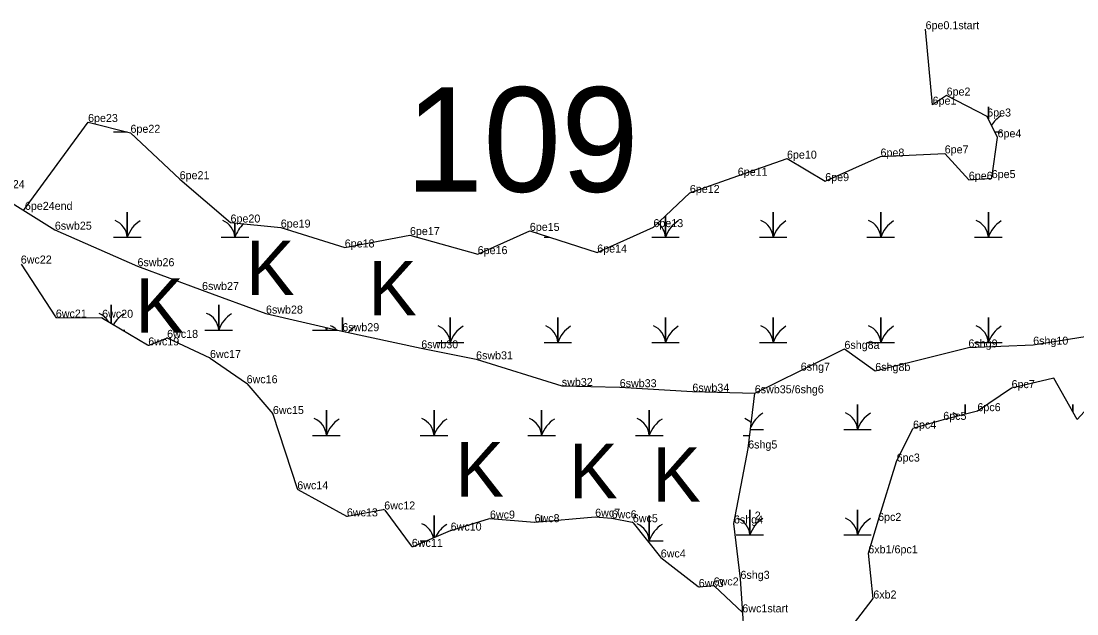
# Model space of a CAD drawing. Extents: x 2072529 to 2268796, y 436423 to 470406.
# Drawn here: x 2142381 to 2143041, y 445096 to 445467 of the extents above; entities that cross this region are included whole.
import ezdxf

# ---------------------------------------------------------------- set-up
doc = ezdxf.new("R2010")
doc.units = 0
for name, color, linetype in [('Default', 7, 'Continuous'), ('Exist Environmental Wetland Boundary', 7, 'Continuous'), ('Exist Environmental Wetland Boundary Cogo Comment', 7, 'Continuous'), ('Exist Hydro Jurisdictional Stream or Body of Water NEU Mitigable', 7, 'Continuous'), ('Exist Hydro Jurisdictional Stream or Body of Water NEU Mitigable Cogo Comment', 7, 'Continuous'), ('Exist Hydro Swamp or Marsh', 7, 'Continuous'), ('Old_Level_20', 7, 'Continuous')]:
    doc.layers.add(name, color=color, linetype=linetype)

msp = doc.modelspace()

# ---------------------------------------------------------------- linework, layer by layer
at = {"layer": 'Exist Environmental Wetland Boundary'}
for p, q in [((2142380.9, 445314.95), (2142402.29, 445281.96)), ((2142403.13, 445281.51), (2142431.26, 445281.39)), ((2142431.77, 445281.25), (2142459.91, 445264.4)), ((2142460.8, 445264.32), (2142471.73, 445268.67)), ((2142472.53, 445268.64), (2142498.84, 445256.3)), ((2142498.98, 445256.22), (2142521.68, 445240.57)), ((2142521.87, 445240.4), (2142538.07, 445221.42)), ((2142538.26, 445221.08), (2142553.31, 445174.62)), ((2142553.79, 445174.05), (2142584.11, 445157.47)), ((2142584.77, 445157.37), (2142607.16, 445161.5)), ((2142608.15, 445161.11), (2142624.54, 445138.88)), ((2142649.31, 445148.43), (2142673.63, 445155.89)), ((2142674.01, 445155.93), (2142701.6, 445153.69)), ((2142701.77, 445153.69), (2142739.46, 445157.08)), ((2142739.65, 445157.08), (2142749.79, 445156.1)), ((2142749.88, 445156.09), (2142762.71, 445153.68)), ((2142763.3, 445153.32), (2142780.46, 445131.73)), ((2142625.74, 445138.55), (2142649.22, 445148.39)), ((2142780.62, 445131.56), (2142803.94, 445113.41)), ((2142804.66, 445113.2), (2142813.12, 445114.12)), ((2142813.91, 445113.85), (2142831.74, 445097.07))]:
    msp.add_line(p, q, dxfattribs=at)
for points in [[(2142382.4, 445348.38), (2142422.74, 445403.71), (2142449.23, 445396.97), (2142479.96, 445367.96), (2142511.74, 445340.9), (2142543.13, 445337.76), (2142583.09, 445325.33), (2142623.83, 445333.07), (2142666.17, 445321.15), (2142698.74, 445335.67), (2142740.85, 445322.15), (2142775.96, 445338.03), (2142798.71, 445359.37), (2142828.66, 445370.13), (2142859.41, 445380.81), (2142883.3, 445366.78), (2142917.83, 445382.12), (2142957.94, 445384.11), (2142972.99, 445367.64), (2142987.32, 445368.67), (2142990.96, 445394.11), (2142984.48, 445407.14), (2142959.14, 445420.22), (2142950.4, 445414.53), (2142945.99, 445461.67)], [(2143092.67, 445278.13), (2143099.33, 445253.06), (2143072.13, 445243.2), (2143047.3, 445225.02), (2143040.73, 445217.84), (2143026.08, 445243.67), (2142999.71, 445237.43), (2142978.38, 445223.03), (2142957.04, 445217.6), (2142938.12, 445212.12)], [(2142891.28, 445077.43), (2142913.33, 445105.99), (2142910.22, 445134.22), (2142916.33, 445154.47), (2142927.9, 445191.55), (2142938.12, 445212.12)]]:
    msp.add_lwpolyline(points, dxfattribs=at)
for centre, start, end in [((2142403.13, 445282.5), 212.97092, 269.76839), ((2142431.25, 445280.39), 59.08775, 89.76839), ((2142460.43, 445265.25), 239.08775, 291.66395), ((2142472.1, 445267.74), 64.87754, 111.66395), ((2142498.41, 445255.4), 55.4131, 64.87755), ((2142521.11, 445239.75), 40.48576, 55.4131), ((2142537.31, 445220.77), 17.95189, 40.48576), ((2142554.27, 445174.93), 197.95189, 241.3358), ((2142607.34, 445160.52), 36.41128, 100.45739), ((2142584.59, 445158.35), 241.3358, 280.45739), ((2142673.93, 445154.93), 85.37077, 107.04974), ((2142701.69, 445154.69), 265.37077, 275.13262), ((2142739.55, 445156.08), 84.50969, 95.13262), ((2142749.69, 445155.11), 79.35578, 84.50969), ((2142762.52, 445152.7), 38.47106, 79.35578), ((2142649.61, 445147.47), 107.04974, 112.73399), ((2142625.35, 445139.47), 216.41127, 292.73399), ((2142781.24, 445132.35), 218.47106, 232.09177), ((2142804.55, 445114.2), 232.09177, 276.18957), ((2142813.22, 445113.12), 46.73492, 96.18957)]:
    msp.add_arc(centre, 1, start, end, dxfattribs=at)
at = {"layer": 'Exist Hydro Jurisdictional Stream or Body of Water NEU Mitigable'}
for points in [[(2142360.11, 445362.37), (2142401.98, 445336.44), (2142453.62, 445313.6), (2142493.93, 445298.74), (2142533.89, 445284.02), (2142581.58, 445273.02), (2142630.92, 445262.32), (2142665.14, 445255.43)], [(2142845.68, 445032.46), (2142833.82, 445065.8), (2142830.34, 445118.29), (2142826.25, 445152.85), (2142835.15, 445199.72), (2142839.27, 445234.22), (2142868.02, 445248.35), (2142895.3, 445261.95), (2142914.55, 445248.15), (2142972.75, 445262.87), (2143013.21, 445264.58), (2143052.07, 445270.71), (2143139.23, 445286.64)], [(2142665.14, 445255.43), (2142718.69, 445238.77), (2142754.89, 445238.01), (2142800.28, 445235.23), (2142839.27, 445234.22)]]:
    msp.add_lwpolyline(points, dxfattribs=at)
at = {"layer": 'Exist Hydro Swamp or Marsh'}
for points in [[(2142985.22, 445405.66), (2142985.22, 445413.26), (2142985.22, 445405.66)], [(2142438.62, 445397.48), (2142447.22, 445397.48)], [(2142989.29, 445397.48), (2142993.82, 445397.48)], [(2142438.62, 445331.68), (2142447.22, 445331.68), (2142447.22, 445347.46), (2142447.22, 445331.68), (2142455.82, 445331.68)], [(2142774.87, 445331.68), (2142783.47, 445331.68), (2142783.47, 445345.08)], [(2142783.47, 445345.08), (2142783.47, 445331.68), (2142792.07, 445331.68)], [(2142842.12, 445331.68), (2142850.72, 445331.68), (2142850.72, 445347.46), (2142850.72, 445331.68), (2142859.32, 445331.68)], [(2142909.37, 445331.68), (2142917.97, 445331.68), (2142917.97, 445347.46), (2142917.97, 445331.68), (2142926.57, 445331.68)], [(2142976.62, 445331.68), (2142985.22, 445331.68), (2142985.22, 445347.46), (2142985.22, 445331.68), (2142993.82, 445331.68)], [(2142505.87, 445331.68), (2142514.47, 445331.68), (2142514.47, 445340.62)], [(2142514.47, 445340.62), (2142514.47, 445331.68), (2142523.07, 445331.68)], [(2142707.62, 445331.68), (2142711.16, 445331.68)], [(2142437.12, 445278.04), (2142437.12, 445289.47), (2142437.12, 445278.04)], [(2142495.77, 445273.69), (2142504.37, 445273.69), (2142504.37, 445289.47), (2142504.37, 445273.69), (2142512.97, 445273.69)], [(2142581.72, 445272.99), (2142581.72, 445281.66), (2142581.72, 445272.99)], [(2142640.37, 445265.88), (2142648.97, 445265.88), (2142648.97, 445281.66), (2142648.97, 445265.88), (2142657.57, 445265.88)], [(2142707.62, 445265.88), (2142716.22, 445265.88), (2142716.22, 445281.66), (2142716.22, 445265.88), (2142724.82, 445265.88)], [(2142774.87, 445265.88), (2142783.47, 445265.88), (2142783.47, 445281.66), (2142783.47, 445265.88), (2142792.07, 445265.88)], [(2142842.12, 445265.88), (2142850.72, 445265.88), (2142850.72, 445281.66), (2142850.72, 445265.88), (2142859.32, 445265.88)], [(2142909.37, 445265.88), (2142917.97, 445265.88), (2142917.97, 445281.66), (2142917.97, 445265.88), (2142926.57, 445265.88)], [(2142976.62, 445265.88), (2142985.22, 445265.88), (2142985.22, 445281.66), (2142985.22, 445265.88), (2142993.82, 445265.88)], [(2142444.4, 445273.69), (2142445.72, 445273.69)], [(2142563.02, 445273.69), (2142571.62, 445273.69), (2142571.62, 445275.32)], [(2142571.62, 445275.32), (2142571.62, 445273.69), (2142578.7, 445273.69)], [(2142894.87, 445211.51), (2142903.47, 445211.51), (2142903.47, 445227.29), (2142903.47, 445211.51), (2142912.07, 445211.51)], [(2142970.72, 445221.08), (2142970.72, 445227.29), (2142970.72, 445221.08)], [(2143037.97, 445222.71), (2143037.97, 445227.29), (2143037.97, 445222.71)], [(2142563.02, 445207.89), (2142571.62, 445207.89), (2142571.62, 445223.67), (2142571.62, 445207.89), (2142580.22, 445207.89)], [(2142630.27, 445207.89), (2142638.87, 445207.89), (2142638.87, 445223.67), (2142638.87, 445207.89), (2142647.47, 445207.89)], [(2142697.52, 445207.89), (2142706.12, 445207.89), (2142706.12, 445223.67), (2142706.12, 445207.89), (2142714.72, 445207.89)], [(2142764.77, 445207.89), (2142773.37, 445207.89), (2142773.37, 445223.67), (2142773.37, 445207.89), (2142781.97, 445207.89)], [(2142836.56, 445211.51), (2142844.82, 445211.51)], [(2142832.02, 445207.89), (2142836.12, 445207.89)], [(2142827.62, 445145.71), (2142836.22, 445145.71), (2142836.22, 445161.49), (2142836.22, 445145.71), (2142844.82, 445145.71)], [(2142894.87, 445145.71), (2142903.47, 445145.71), (2142903.47, 445161.49), (2142903.47, 445145.71), (2142912.07, 445145.71)], [(2142638.87, 445144.06), (2142638.87, 445157.87), (2142638.87, 445144.06)], [(2142706.12, 445154.08), (2142706.12, 445157.87), (2142706.12, 445154.08)], [(2142772.23, 445142.09), (2142773.37, 445142.09), (2142773.37, 445157.87), (2142773.37, 445142.09), (2142781.97, 445142.09)], [(2142630.27, 445142.09), (2142634.17, 445142.09)]]:
    msp.add_lwpolyline(points, dxfattribs=at)
for centre, radius, start, end in [((2143003.46, 445391.42), 19.22, 122.12745, 147.76598), ((2142434.95, 445330.79), 12.3, 4.14034, 67.53497), ((2142465.46, 445325.62), 19.22, 122.12745, 161.62219), ((2142502.2, 445330.79), 12.3, 4.14034, 67.53497), ((2142532.71, 445325.62), 19.22, 131.26844, 161.62219), ((2142771.2, 445330.79), 12.3, 4.14034, 52.66995), ((2142801.71, 445325.62), 19.22, 122.12745, 161.62219), ((2142838.45, 445330.79), 12.3, 4.14034, 67.53497), ((2142868.96, 445325.62), 19.22, 122.12745, 161.62219), ((2142905.7, 445330.79), 12.3, 4.14034, 67.53497), ((2142936.21, 445325.62), 19.22, 122.12745, 161.62219), ((2142972.95, 445330.79), 12.3, 4.14034, 67.53497), ((2143003.46, 445325.62), 19.22, 122.12745, 161.62219), ((2142424.86, 445272.8), 12.3, 30.50388, 67.53497), ((2142455.36, 445267.63), 19.22, 122.12745, 150.3865), ((2142492.11, 445272.8), 12.3, 4.14034, 67.53497), ((2142522.61, 445267.63), 19.22, 122.12745, 161.62219), ((2142559.36, 445272.8), 12.3, 4.14034, 12.09595), ((2142589.86, 445267.63), 19.22, 156.83207, 161.62219), ((2142569.45, 445264.99), 12.3, 46.08996, 67.53497), ((2142599.96, 445259.82), 19.22, 122.12745, 139.82345), ((2142636.7, 445264.99), 12.3, 4.14034, 67.53497), ((2142667.21, 445259.82), 19.22, 122.12745, 161.62219), ((2142703.95, 445264.99), 12.3, 4.14034, 67.53497), ((2142734.46, 445259.82), 19.22, 122.12745, 161.62219), ((2142771.2, 445264.99), 12.3, 4.14034, 67.53497), ((2142801.71, 445259.82), 19.22, 122.12745, 161.62219), ((2142838.45, 445264.99), 12.3, 4.14034, 67.53497), ((2142868.96, 445259.82), 19.22, 122.12745, 161.62219), ((2142905.7, 445264.99), 12.3, 4.14034, 67.53497), ((2142936.21, 445259.82), 19.22, 122.12745, 161.62219), ((2142972.95, 445264.99), 12.3, 4.14034, 67.53497), ((2143003.46, 445259.82), 19.22, 122.12745, 161.62219), ((2142559.36, 445207), 12.3, 4.14034, 67.53497), ((2142589.86, 445201.83), 19.22, 122.12745, 161.62219), ((2142626.61, 445207), 12.3, 4.14034, 67.53497), ((2142657.11, 445201.83), 19.22, 122.12745, 161.62219), ((2142693.86, 445207), 12.3, 4.14034, 67.53497), ((2142724.36, 445201.83), 19.22, 122.12745, 161.62219), ((2142761.11, 445207), 12.3, 4.14034, 67.53497), ((2142791.61, 445201.83), 19.22, 122.12745, 161.62219), ((2142828.36, 445207), 12.3, 44.98177, 67.53497), ((2142854.46, 445205.45), 19.22, 122.12745, 157.4262), ((2142891.21, 445210.62), 12.3, 4.14034, 67.53497), ((2142921.71, 445205.45), 19.22, 122.12745, 161.62219), ((2142958.46, 445210.62), 12.3, 49.6148, 67.53497), ((2142626.61, 445141.2), 12.3, 12.88474, 67.53497), ((2142657.11, 445136.03), 19.22, 122.12745, 153.96221), ((2142761.11, 445141.2), 12.3, 4.14034, 67.53497), ((2142791.61, 445136.03), 19.22, 122.12745, 161.62219), ((2142823.96, 445144.82), 12.3, 4.14034, 67.53497), ((2142854.46, 445139.65), 19.22, 122.12745, 161.62219), ((2142891.21, 445144.82), 12.3, 4.14034, 67.53497), ((2142921.71, 445139.65), 19.22, 122.12745, 161.62219)]:
    msp.add_arc(centre, radius, start, end, dxfattribs=at)
at = {"layer": 'Old_Level_20'}
for p, q in [((2142945.65, 445461.33), (2142945.65, 445461.33)), ((2142959.14, 445420.22), (2142959.14, 445420.22)), ((2142950.4, 445414.53), (2142950.4, 445414.53)), ((2142422.74, 445403.71), (2142422.74, 445403.71)), ((2142984.48, 445407.14), (2142984.48, 445407.14)), ((2142449.23, 445396.97), (2142449.23, 445396.97)), ((2142990.96, 445394.11), (2142990.96, 445394.11)), ((2142957.94, 445384.11), (2142957.94, 445384.11)), ((2142859.41, 445380.81), (2142859.41, 445380.81)), ((2142917.83, 445382.12), (2142917.83, 445382.12)), ((2142828.66, 445370.13), (2142828.66, 445370.13)), ((2142479.96, 445367.96), (2142479.96, 445367.96)), ((2142883.3, 445366.78), (2142883.3, 445366.78)), ((2142972.99, 445367.64), (2142972.99, 445367.64)), ((2142987.32, 445368.67), (2142987.32, 445368.67)), ((2142798.71, 445359.37), (2142798.71, 445359.37)), ((2142382.4, 445348.38), (2142382.4, 445348.38)), ((2142511.74, 445340.9), (2142511.74, 445340.9)), ((2142543.13, 445337.76), (2142543.13, 445337.76)), ((2142775.96, 445338.03), (2142775.96, 445338.03)), ((2142401.98, 445336.44), (2142401.98, 445336.44)), ((2142623.83, 445333.07), (2142623.83, 445333.07)), ((2142698.74, 445335.67), (2142698.74, 445335.67)), ((2142583.09, 445325.33), (2142583.09, 445325.33)), ((2142666.17, 445321.15), (2142666.17, 445321.15)), ((2142740.85, 445322.15), (2142740.85, 445322.15)), ((2142453.62, 445313.6), (2142453.62, 445313.6)), ((2142493.93, 445298.74), (2142493.93, 445298.74)), ((2142533.89, 445284.02), (2142533.89, 445284.02)), ((2142402.59, 445281.51), (2142402.59, 445281.51)), ((2142431.53, 445281.39), (2142431.53, 445281.39)), ((2142581.58, 445273.02), (2142581.58, 445273.02)), ((2142460.34, 445264.14), (2142460.34, 445264.14)), ((2142472.13, 445268.83), (2142472.13, 445268.83)), ((2143013.21, 445264.58), (2143013.21, 445264.58)), ((2142630.92, 445262.32), (2142630.92, 445262.32)), ((2142895.3, 445261.95), (2142895.3, 445261.95)), ((2142895.3, 445261.95), (2142895.3, 445261.95)), ((2142972.75, 445262.87), (2142972.75, 445262.87)), ((2142972.75, 445262.87), (2142972.75, 445262.87)), ((2142498.91, 445256.27), (2142498.91, 445256.27)), ((2142665.14, 445255.43), (2142665.14, 445255.43)), ((2142868.02, 445248.35), (2142868.02, 445248.35)), ((2142868.02, 445248.35), (2142868.02, 445248.35)), ((2142914.55, 445248.15), (2142914.55, 445248.15)), ((2142914.55, 445248.15), (2142914.55, 445248.15)), ((2142521.79, 445240.5), (2142521.79, 445240.5)), ((2142718.69, 445238.77), (2142718.69, 445238.77)), ((2142754.89, 445238.01), (2142754.89, 445238.01)), ((2142800.28, 445235.23), (2142800.28, 445235.23)), ((2142839.27, 445234.22), (2142839.27, 445234.22)), ((2142999.71, 445237.43), (2142999.71, 445237.43)), ((2142999.71, 445237.43), (2142999.71, 445237.43)), ((2142999.71, 445237.43), (2142999.71, 445237.43)), ((2142999.71, 445237.43), (2142999.71, 445237.43)), ((2142999.71, 445237.43), (2142999.71, 445237.43)), ((2142999.71, 445237.43), (2142999.71, 445237.43)), ((2142999.71, 445237.43), (2142999.71, 445237.43)), ((2142999.71, 445237.43), (2142999.71, 445237.43)), ((2142999.71, 445237.43), (2142999.71, 445237.43)), ((2142999.71, 445237.43), (2142999.71, 445237.43)), ((2142999.71, 445237.43), (2142999.71, 445237.43)), ((2142999.71, 445237.43), (2142999.71, 445237.43)), ((2142999.71, 445237.43), (2142999.71, 445237.43)), ((2142999.71, 445237.43), (2142999.71, 445237.43)), ((2142538.2, 445221.27), (2142538.2, 445221.27)), ((2142978.38, 445223.03), (2142978.38, 445223.03)), ((2142978.38, 445223.03), (2142978.38, 445223.03)), ((2142978.38, 445223.03), (2142978.38, 445223.03)), ((2142978.38, 445223.03), (2142978.38, 445223.03)), ((2142978.38, 445223.03), (2142978.38, 445223.03)), ((2142978.38, 445223.03), (2142978.38, 445223.03)), ((2142978.38, 445223.03), (2142978.38, 445223.03)), ((2142978.38, 445223.03), (2142978.38, 445223.03)), ((2142978.38, 445223.03), (2142978.38, 445223.03)), ((2142978.38, 445223.03), (2142978.38, 445223.03)), ((2142978.38, 445223.03), (2142978.38, 445223.03)), ((2142978.38, 445223.03), (2142978.38, 445223.03)), ((2142978.38, 445223.03), (2142978.38, 445223.03)), ((2142978.38, 445223.03), (2142978.38, 445223.03)), ((2142938.12, 445212.12), (2142938.12, 445212.12)), ((2142938.12, 445212.12), (2142938.12, 445212.12)), ((2142938.12, 445212.12), (2142938.12, 445212.12)), ((2142938.12, 445212.12), (2142938.12, 445212.12)), ((2142938.12, 445212.12), (2142938.12, 445212.12)), ((2142938.12, 445212.12), (2142938.12, 445212.12)), ((2142938.12, 445212.12), (2142938.12, 445212.12)), ((2142938.12, 445212.12), (2142938.12, 445212.12)), ((2142938.12, 445212.12), (2142938.12, 445212.12)), ((2142938.12, 445212.12), (2142938.12, 445212.12)), ((2142938.12, 445212.12), (2142938.12, 445212.12)), ((2142938.12, 445212.12), (2142938.12, 445212.12)), ((2142938.12, 445212.12), (2142938.12, 445212.12)), ((2142938.12, 445212.12), (2142938.12, 445212.12)), ((2142957.04, 445217.6), (2142957.04, 445217.6)), ((2142957.04, 445217.6), (2142957.04, 445217.6)), ((2142957.04, 445217.6), (2142957.04, 445217.6)), ((2142957.04, 445217.6), (2142957.04, 445217.6)), ((2142957.04, 445217.6), (2142957.04, 445217.6)), ((2142957.04, 445217.6), (2142957.04, 445217.6)), ((2142957.04, 445217.6), (2142957.04, 445217.6)), ((2142957.04, 445217.6), (2142957.04, 445217.6)), ((2142957.04, 445217.6), (2142957.04, 445217.6)), ((2142957.04, 445217.6), (2142957.04, 445217.6)), ((2142957.04, 445217.6), (2142957.04, 445217.6)), ((2142957.04, 445217.6), (2142957.04, 445217.6)), ((2142957.04, 445217.6), (2142957.04, 445217.6)), ((2142957.04, 445217.6), (2142957.04, 445217.6)), ((2142835.15, 445199.72), (2142835.15, 445199.72)), ((2142927.9, 445191.55), (2142927.9, 445191.55)), ((2142553.44, 445174.24), (2142553.44, 445174.24)), ((2142607.78, 445161.61), (2142607.78, 445161.61)), ((2142584.42, 445157.3), (2142584.42, 445157.3)), ((2142673.82, 445155.94), (2142673.82, 445155.94)), ((2142701.69, 445153.68), (2142701.69, 445153.68)), ((2142739.55, 445157.09), (2142739.55, 445157.09)), ((2142749.83, 445156.1), (2142749.83, 445156.1)), ((2142763.07, 445153.61), (2142763.07, 445153.61)), ((2142826.25, 445152.85), (2142826.25, 445152.85)), ((2142916.33, 445154.47), (2142916.33, 445154.47)), ((2142649.27, 445148.41), (2142649.27, 445148.41)), ((2142625.01, 445138.25), (2142625.01, 445138.25)), ((2142910.22, 445134.22), (2142910.22, 445134.22)), ((2142780.53, 445131.64), (2142780.53, 445131.64)), ((2142804.26, 445113.16), (2142804.26, 445113.16)), ((2142813.57, 445114.17), (2142813.57, 445114.17)), ((2142830.34, 445118.29), (2142830.34, 445118.29)), ((2142913.33, 445105.99), (2142913.33, 445105.99)), ((2142831.74, 445097.07), (2142831.74, 445097.07))]:
    msp.add_line(p, q, dxfattribs=at)

# ---------------------------------------------------------------- texts
at = {"layer": 'Default'}
msp.add_text('109', height=65.34, dxfattribs=at).set_placement((2142621.05, 445360.11))
at = {"layer": 'Exist Environmental Wetland Boundary Cogo Comment'}
for s, p in [('6pe0.1start', (2142945.99, 445461.67)), ('6pe2', (2142959.14, 445420.22)), ('6pe1', (2142950.4, 445414.53)), ('6pe3', (2142984.48, 445407.14)), ('6pe23', (2142422.74, 445403.71)), ('6pe22', (2142449.23, 445396.97)), ('6pe4', (2142990.96, 445394.11)), ('6pe10', (2142859.41, 445380.81)), ('6pe8', (2142917.83, 445382.12)), ('6pe7', (2142957.94, 445384.11)), ('6pe21', (2142479.96, 445367.96)), ('6pe11', (2142828.66, 445370.13)), ('6pe9', (2142883.3, 445366.78)), ('6pe6', (2142972.99, 445367.64)), ('6pe5', (2142987.32, 445368.67)), ('6pe12', (2142798.71, 445359.37)), ('6pe20', (2142511.74, 445340.9)), ('6pe13', (2142775.96, 445338.03)), ('6pe19', (2142543.13, 445337.76)), ('6pe17', (2142623.83, 445333.07)), ('6pe15', (2142698.74, 445335.67)), ('6pe18', (2142583.09, 445325.33)), ('6pe16', (2142666.17, 445321.15)), ('6pe14', (2142740.85, 445322.15)), ('6wc22', (2142380.69, 445315.27)), ('6wc21', (2142402.59, 445281.51)), ('6wc20', (2142431.53, 445281.39)), ('6wc18', (2142472.13, 445268.83)), ('6wc19', (2142460.34, 445264.14)), ('6wc17', (2142498.91, 445256.27)), ('6wc16', (2142521.79, 445240.5)), ('6pc7', (2142999.71, 445237.43)), ('6wc15', (2142538.2, 445221.27)), ('6pc6', (2142978.38, 445223.03)), ('6pc5', (2142957.04, 445217.6)), ('6pc4', (2142938.12, 445212.12)), ('6pc3', (2142927.9, 445191.55)), ('6wc14', (2142553.44, 445174.24)), ('6wc12', (2142607.78, 445161.61)), ('6wc13', (2142584.42, 445157.3)), ('6wc9', (2142673.82, 445155.94)), ('6wc8', (2142701.69, 445153.68)), ('6wc7', (2142739.55, 445157.09)), ('6wc6', (2142749.83, 445156.1)), ('6wc5', (2142763.07, 445153.61)), ('6pc2', (2142916.33, 445154.47)), ('6wc10', (2142649.27, 445148.41)), ('6wc11', (2142625.01, 445138.25)), ('6xb1/6pc1', (2142910.22, 445134.22)), ('6wc4', (2142780.53, 445131.64)), ('6wc2', (2142813.57, 445114.17)), ('6wc3', (2142804.26, 445113.16)), ('6xb2', (2142913.33, 445105.99))]:
    msp.add_text(s, height=5, dxfattribs=at).set_placement(p)
at = {"layer": 'Exist Hydro Jurisdictional Stream or Body of Water NEU Mitigable Cogo Comment'}
for s, p in [('6swb24', (2142360.11, 445362.37)), ('6pe24end', (2142383.27, 445348.81)), ('6swb25', (2142401.98, 445336.44)), ('6swb26', (2142453.62, 445313.6)), ('6swb27', (2142493.93, 445298.74)), ('6swb28', (2142533.89, 445284.02)), ('6swb29', (2142581.58, 445273.02)), ('6swb30', (2142630.92, 445262.32)), ('6shg8a', (2142895.3, 445261.95)), ('6shg9', (2142972.75, 445262.87)), ('6shg10', (2143013.21, 445264.58)), ('6swb31', (2142665.14, 445255.43)), ('6shg7', (2142868.02, 445248.35)), ('6shg8b', (2142914.55, 445248.15)), ('swb32', (2142718.69, 445238.77)), ('6swb33', (2142754.89, 445238.01)), ('6swb34', (2142800.28, 445235.23)), ('6swb35/6shg6', (2142839.27, 445234.22)), ('6shg5', (2142835.15, 445199.72)), ('2', (2142839.27, 445155.31)), ('6shg4', (2142826.25, 445152.85)), ('6shg3', (2142830.34, 445118.29)), ('6wc1start', (2142831.5, 445097.35))]:
    msp.add_text(s, height=5, dxfattribs=at).set_placement(p)
at = {"layer": 'Exist Hydro Swamp or Marsh'}
for p in [(2142521.43, 445295.61), (2142597.79, 445282.89), (2142452.27, 445272.05), (2142652.18, 445169.71), (2142723.24, 445168.65), (2142775.2, 445166.53)]:
    msp.add_text('K', height=34, dxfattribs=at).set_placement(p)

doc.saveas('drawing.dxf')
